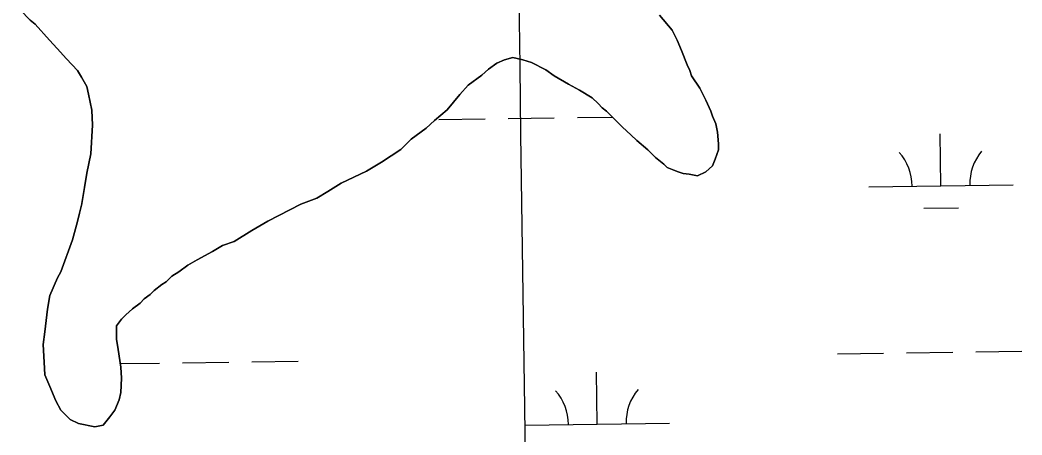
# Model space of a CAD drawing. Extents: x 3767014 to 3805179, y 361544 to 387384.
# Drawn here: x 3773374 to 3774068, y 380192 to 380479 of the extents above; entities that cross this region are included whole.
import ezdxf

# ---------------------------------------------------------------- set-up
doc = ezdxf.new("R2010")
doc.units = 0
for name, color, linetype in [('V-GRID-MAJR', 7, 'Continuous'), ('V-TOPO-SHOR', 7, 'Continuous'), ('V-WETL-SWMP', 7, 'Continuous')]:
    doc.layers.add(name, color=color, linetype=linetype)

msp = doc.modelspace()

# ---------------------------------------------------------------- linework, layer by layer
at = {"layer": 'V-GRID-MAJR'}
msp.add_spline([(3773902.222, 367002.175), (3773820.257, 373061.356), (3773738.277, 379121.596), (3773656.297, 385181.838), (3773656.283, 385182.897)], degree=3, dxfattribs=at)
at = {"layer": 'V-TOPO-SHOR'}
for points in [[(3773568.206, 380351.624), (3773545.447, 380339.918), (3773534.359, 380333.481), (3773522.106, 380325.875), (3773513.932, 380322.944), (3773506.93, 380318.848), (3773496.428, 380312.995), (3773490.008, 380309.484), (3773483.589, 380304.805), (3773478.922, 380301.878), (3773474.838, 380297.786), (3773471.922, 380296.031), (3773466.671, 380291.937), (3773463.754, 380289.013), (3773459.671, 380286.088), (3773456.752, 380283.166), (3773451.503, 380279.072), (3773446.836, 380274.978), (3773443.919, 380272.055), (3773440.421, 380267.38), (3773440.434, 380258.035), (3773441.609, 380251.028), (3773443.377, 380238.769), (3773443.968, 380231.177), (3773443.397, 380221.248), (3773442.236, 380215.991), (3773439.324, 380208.981), (3773435.826, 380204.305), (3773431.162, 380198.46), (3773425.324, 380197.285), (3773414.225, 380199.607), (3773408.382, 380202.519), (3773401.952, 380208.936), (3773398.439, 380215.354), (3773394.339, 380225.279), (3773390.827, 380233.448), (3773390.231, 380242.208), (3773389.633, 380254.471), (3773390.79, 380263.23), (3773392.523, 380279), (3773394.264, 380288.345), (3773399.504, 380300.614), (3773401.835, 380304.704), (3773409.984, 380326.907), (3773413.472, 380339.758), (3773416.378, 380352.023), (3773419.855, 380373.05), (3773422.757, 380386.485), (3773423.902, 380406.34), (3773423.306, 380416.853), (3773420.955, 380427.945), (3773419.782, 380433.2), (3773416.269, 380439.618), (3773413.345, 380444.286), (3773405.745, 380452.451), (3773399.312, 380459.451), (3773394.048, 380465.286), (3773384.108, 380476.37), (3773380.601, 380479.284), (3773373.585, 380486.282)], [(3773816.815, 380482.733), (3773825.589, 380472.233), (3773829.099, 380465.229), (3773832.028, 380458.224), (3773836.128, 380448.302), (3773837.885, 380444.216), (3773839.056, 380440.714), (3773844.908, 380431.963), (3773849.006, 380423.791), (3773852.518, 380416.204), (3773853.689, 380412.702), (3773856.032, 380407.448), (3773857.208, 380401.612), (3773857.802, 380393.436), (3773857.806, 380389.348), (3773855.477, 380382.922), (3773853.732, 380378.248), (3773849.065, 380374.154), (3773843.228, 380371.227), (3773837.387, 380372.389), (3773833.299, 380372.968), (3773829.793, 380374.132), (3773826.873, 380375.297), (3773822.199, 380377.042), (3773819.86, 380379.374), (3773814.015, 380384.04), (3773808.752, 380389.289), (3773801.154, 380395.703), (3773797.062, 380399.787), (3773791.215, 380405.036), (3773788.293, 380407.95), (3773784.784, 380411.45), (3773780.107, 380416.116), (3773777.184, 380418.448), (3773774.262, 380421.365), (3773770.168, 380425.448), (3773761.402, 380430.693), (3773753.806, 380434.771), (3773743.871, 380440.599), (3773738.026, 380444.679), (3773728.094, 380449.924), (3773722.253, 380451.669), (3773715.242, 380453.412), (3773709.404, 380451.652), (3773704.153, 380449.31), (3773698.318, 380445.216), (3773693.65, 380441.122), (3773684.316, 380434.103), (3773678.485, 380427.672), (3773669.738, 380417.152), (3773660.987, 380409.55), (3773655.152, 380404.286), (3773644.652, 380396.682), (3773637.652, 380389.666), (3773624.231, 380380.89), (3773613.727, 380374.453), (3773596.219, 380366.257), (3773586.882, 380360.406), (3773579.296, 380355.724), (3773568.206, 380351.624)]]:
    msp.add_lwpolyline(points, dxfattribs=at)
at = {"layer": 'V-WETL-SWMP'}
for p, q in [((3773825.588, 380472.232), (3773816.816, 380482.733)), ((3773380.601, 380479.284), (3773384.108, 380476.369)), ((3773384.108, 380476.369), (3773394.049, 380465.285)), ((3773829.1, 380465.229), (3773825.588, 380472.232)), ((3773394.049, 380465.285), (3773399.312, 380459.452)), ((3773832.028, 380458.225), (3773829.1, 380465.229)), ((3773399.312, 380459.452), (3773405.744, 380452.452)), ((3773836.128, 380448.302), (3773832.028, 380458.225)), ((3773405.744, 380452.452), (3773413.345, 380444.286)), ((3773698.317, 380445.215), (3773704.152, 380449.31)), ((3773704.152, 380449.31), (3773709.404, 380451.652)), ((3773709.404, 380451.652), (3773715.242, 380453.411)), ((3773715.242, 380453.411), (3773722.252, 380451.668)), ((3773722.252, 380451.668), (3773728.093, 380449.923)), ((3773728.093, 380449.923), (3773738.027, 380444.68)), ((3773837.885, 380444.217), (3773836.128, 380448.302)), ((3773413.345, 380444.286), (3773416.27, 380439.618)), ((3773684.315, 380434.103), (3773693.65, 380441.122)), ((3773693.65, 380441.122), (3773698.317, 380445.215)), ((3773738.027, 380444.68), (3773743.872, 380440.599)), ((3773839.057, 380440.714), (3773837.885, 380444.217)), ((3773844.907, 380431.962), (3773839.057, 380440.714)), ((3773416.27, 380439.618), (3773419.782, 380433.199)), ((3773678.484, 380427.673), (3773684.315, 380434.103)), ((3773743.872, 380440.599), (3773753.806, 380434.771)), ((3773753.806, 380434.771), (3773761.402, 380430.693)), ((3773419.782, 380433.199), (3773420.956, 380427.944)), ((3773420.956, 380427.944), (3773423.306, 380416.852)), ((3773669.737, 380417.151), (3773678.484, 380427.673)), ((3773761.402, 380430.693), (3773770.168, 380425.448)), ((3773849.005, 380423.791), (3773844.907, 380431.962)), ((3773770.168, 380425.448), (3773774.261, 380421.365)), ((3773774.261, 380421.365), (3773777.184, 380418.449)), ((3773852.518, 380416.204), (3773849.005, 380423.791)), ((3773423.306, 380416.852), (3773423.902, 380406.341)), ((3773660.987, 380409.549), (3773669.737, 380417.151)), ((3773777.184, 380418.449), (3773780.107, 380416.116)), ((3773780.107, 380416.116), (3773784.784, 380411.45)), ((3773853.69, 380412.702), (3773852.518, 380416.204)), ((3773423.902, 380406.341), (3773422.758, 380386.485)), ((3773655.153, 380404.286), (3773660.987, 380409.549)), ((3773663.985, 380410.397), (3773695.981, 380410.842)), ((3773711.98, 380411.064), (3773743.977, 380411.508)), ((3773759.975, 380411.731), (3773784.166, 380412.067)), ((3773784.784, 380411.45), (3773788.292, 380407.951)), ((3773788.292, 380407.951), (3773791.216, 380405.035)), ((3773856.032, 380407.449), (3773853.69, 380412.702)), ((3773857.207, 380401.611), (3773856.032, 380407.449)), ((3773644.651, 380396.682), (3773655.153, 380404.286)), ((3773791.216, 380405.035), (3773797.062, 380399.786)), ((3773797.062, 380399.786), (3773801.154, 380395.703)), ((3773857.801, 380393.436), (3773857.207, 380401.611)), ((3774011.972, 380364.484), (3774011.472, 380400.481)), ((3773637.652, 380389.666), (3773644.651, 380396.682)), ((3773801.154, 380395.703), (3773808.753, 380389.289)), ((3773857.806, 380389.348), (3773857.801, 380393.436)), ((3773422.758, 380386.485), (3773419.855, 380373.051)), ((3773624.232, 380380.89), (3773637.652, 380389.666)), ((3773808.753, 380389.289), (3773814.016, 380384.04)), ((3773855.478, 380382.922), (3773857.806, 380389.348)), ((3773613.728, 380374.454), (3773624.232, 380380.89)), ((3773814.016, 380384.04), (3773819.861, 380379.375)), ((3773819.861, 380379.375), (3773822.199, 380377.042)), ((3773849.065, 380374.155), (3773853.732, 380378.248)), ((3773853.732, 380378.248), (3773855.478, 380382.922)), ((3773419.855, 380373.051), (3773416.377, 380352.024)), ((3773596.219, 380366.257), (3773613.728, 380374.454)), ((3773822.199, 380377.042), (3773826.873, 380375.296)), ((3773826.873, 380375.296), (3773829.794, 380374.131)), ((3773829.794, 380374.131), (3773833.3, 380372.968)), ((3773833.3, 380372.968), (3773837.388, 380372.389)), ((3773837.388, 380372.389), (3773843.229, 380371.228)), ((3773843.229, 380371.228), (3773849.065, 380374.155)), ((3773586.883, 380360.406), (3773596.219, 380366.257)), ((3773961.977, 380363.79), (3774061.967, 380365.179)), ((3773579.297, 380355.725), (3773586.883, 380360.406)), ((3773416.377, 380352.024), (3773413.472, 380339.757)), ((3773545.447, 380339.917), (3773568.207, 380351.624)), ((3773568.207, 380351.624), (3773579.297, 380355.725)), ((3774000.187, 380348.888), (3774024.185, 380349.221)), ((3773413.472, 380339.757), (3773409.983, 380326.906)), ((3773534.359, 380333.48), (3773545.447, 380339.917)), ((3773522.105, 380325.874), (3773534.359, 380333.48)), ((3773409.983, 380326.906), (3773401.835, 380304.705)), ((3773506.931, 380318.848), (3773513.933, 380322.944)), ((3773513.933, 380322.944), (3773522.105, 380325.874)), ((3773496.427, 380312.995), (3773506.931, 380318.848)), ((3773483.589, 380304.804), (3773490.007, 380309.484)), ((3773490.007, 380309.484), (3773496.427, 380312.995)), ((3773401.835, 380304.705), (3773399.504, 380300.615)), ((3773474.838, 380297.786), (3773478.921, 380301.879)), ((3773478.921, 380301.879), (3773483.589, 380304.804)), ((3773399.504, 380300.615), (3773394.263, 380288.345)), ((3773466.67, 380291.937), (3773471.921, 380296.031)), ((3773471.921, 380296.031), (3773474.838, 380297.786)), ((3773394.263, 380288.345), (3773392.523, 380279)), ((3773459.67, 380286.089), (3773463.754, 380289.013)), ((3773463.754, 380289.013), (3773466.67, 380291.937)), ((3773451.503, 380279.071), (3773456.753, 380283.165)), ((3773456.753, 380283.165), (3773459.67, 380286.089)), ((3773392.523, 380279), (3773390.79, 380263.231)), ((3773443.92, 380272.055), (3773446.836, 380274.978)), ((3773446.836, 380274.978), (3773451.503, 380279.071)), ((3773440.422, 380267.379), (3773443.92, 380272.055)), ((3773440.433, 380258.035), (3773440.422, 380267.379)), ((3773390.79, 380263.231), (3773389.633, 380254.47)), ((3773389.633, 380254.47), (3773390.231, 380242.207)), ((3773441.609, 380251.029), (3773440.433, 380258.035)), ((3773443.376, 380238.768), (3773441.609, 380251.029)), ((3773940.174, 380248.044), (3773972.171, 380248.488)), ((3773988.17, 380248.71), (3774020.167, 380249.155)), ((3774036.165, 380249.377), (3774068.162, 380249.822)), ((3773390.231, 380242.207), (3773390.826, 380233.449)), ((3773443.034, 380241.138), (3773470.312, 380241.517)), ((3773486.31, 380241.739), (3773518.307, 380242.184)), ((3773534.305, 380242.406), (3773566.302, 380242.85)), ((3773390.826, 380233.449), (3773394.34, 380225.278)), ((3773443.969, 380231.177), (3773443.376, 380238.768)), ((3773773.771, 380199.298), (3773773.271, 380235.294)), ((3773443.397, 380221.249), (3773443.969, 380231.177)), ((3773394.34, 380225.278), (3773398.439, 380215.355)), ((3773442.236, 380215.992), (3773443.397, 380221.249)), ((3773398.439, 380215.355), (3773401.951, 380208.936)), ((3773439.324, 380208.981), (3773442.236, 380215.992)), ((3773401.951, 380208.936), (3773408.382, 380202.52)), ((3773435.826, 380204.305), (3773439.324, 380208.981)), ((3773408.382, 380202.52), (3773414.225, 380199.607)), ((3773414.225, 380199.607), (3773425.324, 380197.285)), ((3773425.324, 380197.285), (3773431.162, 380198.46)), ((3773431.162, 380198.46), (3773435.826, 380204.305)), ((3773723.776, 380198.603), (3773823.766, 380199.992))]:
    msp.add_line(p, q, dxfattribs=at)
for centre, start, end in [((3773956.728, 380364.192), 0.024037, 41.567696), ((3774067.203, 380365.726), 140.024034, 181.567693), ((3773718.527, 380199.005), 0.024037, 41.567696), ((3773829.002, 380200.54), 140.024034, 181.567693)]:
    msp.add_arc(centre, 35.246, start, end, dxfattribs=at)

doc.saveas('drawing.dxf')
